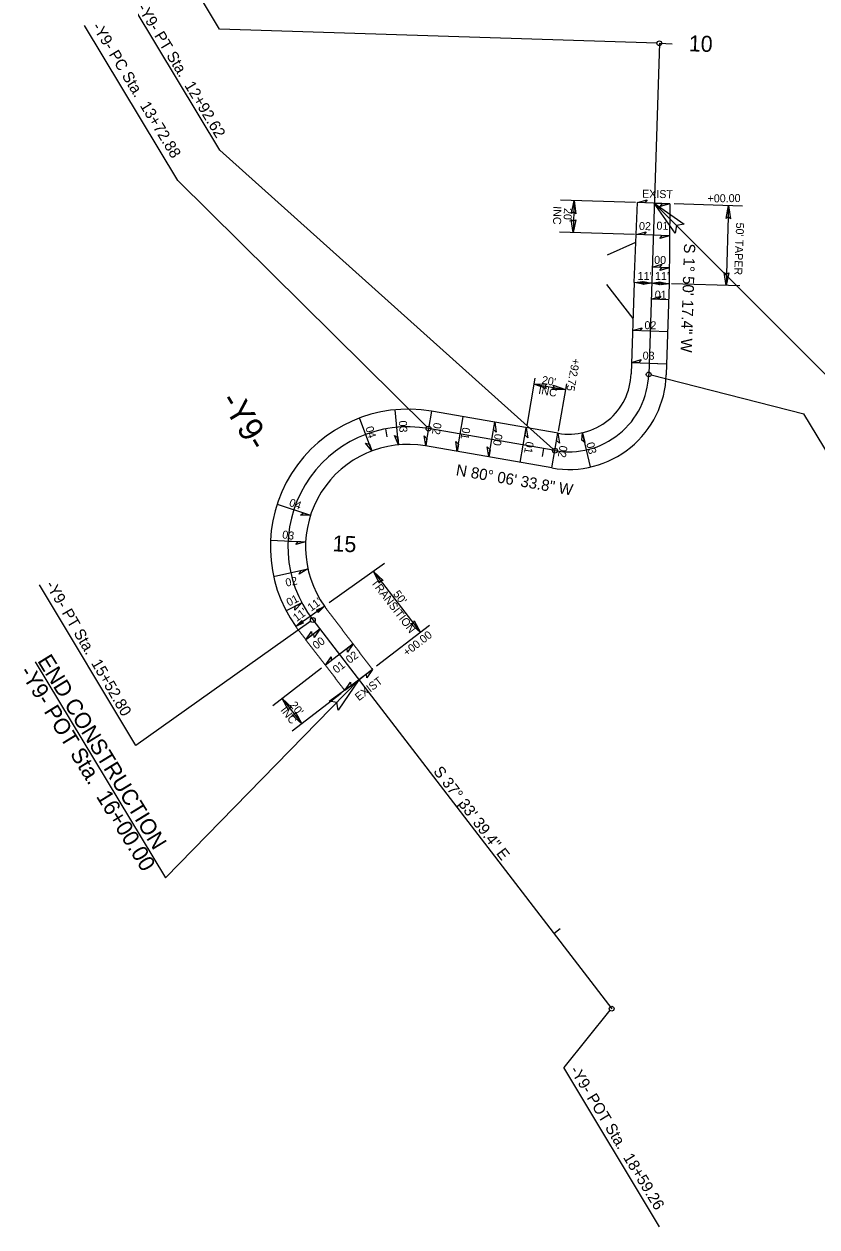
# Model space of a CAD drawing. Extents: x 1778969 to 1790720, y 807089 to 817794.
# Drawn here: x 1779587 to 1780082, y 814741 to 815493 of the extents above; entities that cross this region are included whole.
import ezdxf

# ---------------------------------------------------------------- set-up
doc = ezdxf.new("R2010")
doc.units = 0
for name, color, linetype in [('Prop Dimension', 7, 'Continuous'), ('Prop Dimension Text', 7, 'Continuous'), ('Prop EOT', 7, 'Continuous'), ('Prop Horizontal Alignment', 7, 'Continuous'), ('Prop Horizontal Alignment Direction Label', 7, 'Continuous'), ('Prop Horizontal Alignment Station Label', 7, 'Continuous'), ('Prop Horizontal Alignment Tick Label', 7, 'Continuous'), ('Prop Horizontal Alignment Tick Large', 7, 'Continuous'), ('Prop Horizontal Alignment Tick Small', 7, 'Continuous'), ('Prop Superelevation  Arrow CELL', 7, 'Continuous'), ('Prop Superelevation Label', 7, 'Continuous'), ('Prop Terminator CELL', 7, 'Continuous')]:
    doc.layers.add(name, color=color, linetype=linetype)

msp = doc.modelspace()

# ---------------------------------------------------------------- linework, layer by layer
at = {"layer": 'Prop Dimension'}
for p, q in [((1779968.8, 815381.28), (1779921.9, 815382.79)), ((1779930.45, 815382.51), (1779929.81, 815362.52)), ((1780035.69, 815379.14), (1779992.95, 815380.51)), ((1780027.07, 815379.41), (1780025.47, 815329.44)), ((1779968.16, 815361.29), (1779921.26, 815362.8)), ((1779978.93, 815330.93), (1779968.25, 815331.27)), ((1779989.93, 815330.58), (1779978.93, 815330.93)), ((1780034.09, 815329.16), (1779991.34, 815330.53)), ((1779906, 815271.52), (1779900.84, 815241.94)), ((1779905.37, 815267.91), (1779925.07, 815264.47)), ((1779925.7, 815268.09), (1779920.55, 815238.51)), ((1779812.05, 815155.81), (1779777.46, 815131.21)), ((1779804.98, 815150.78), (1779834.36, 815112.58)), ((1779765.47, 815122.69), (1779756.51, 815116.31)), ((1779774.19, 815128.88), (1779765.47, 815122.69)), ((1779840, 815116.92), (1779807.06, 815091.6)), ((1779772.65, 815090.36), (1779742.07, 815066.84)), ((1779748.02, 815071.42), (1779760.21, 815055.57)), ((1779784.84, 815074.51), (1779754.26, 815050.99))]:
    msp.add_line(p, q, dxfattribs=at)
at = {"layer": 'Prop EOT'}
for p, q in [((1779967.94, 815331.28), (1779970.14, 815381.24)), ((1779990.35, 815380.59), (1779970.14, 815381.24)), ((1779990.35, 815380.59), (1779989.93, 815330.58)), ((1779951.28, 815348.69), (1779969.05, 815356.46)), ((1779950.78, 815330.02), (1779967.22, 815308.89)), ((1779967.94, 815331.28), (1779966.11, 815274.26)), ((1779989.93, 815330.58), (1779988.1, 815273.55)), ((1779920.43, 815237.09), (1779841.37, 815250.88)), ((1779916.65, 815215.42), (1779837.59, 815229.2)), ((1779804.4, 815089.55), (1779787.19, 815076.32))]:
    msp.add_line(p, q, dxfattribs=at)
for centre, radius, start, end in [((1779927.13, 815275.51), 61, 260.10938, 358.16184), ((1779927.13, 815275.51), 39, 260.10938, 358.16184), ((1779826.59, 815166.16), 86, 80.10938, 215.4204), ((1779826.59, 815166.16), 64, 80.10938, 215.4204)]:
    msp.add_arc(centre, radius, start, end, dxfattribs=at)
for points in [[(1779774.44, 815129.06), (1779774.77, 815128.59), (1779775.11, 815128.12), (1779775.45, 815127.66), (1779775.8, 815127.2), (1779776.2, 815126.67), (1779776.6, 815126.13), (1779777.01, 815125.6), (1779777.42, 815125.06), (1779777.83, 815124.52), (1779778.24, 815123.98), (1779778.65, 815123.44), (1779779.06, 815122.91), (1779779.47, 815122.37), (1779779.87, 815121.83), (1779780.28, 815121.29), (1779780.69, 815120.75), (1779781.1, 815120.22), (1779781.51, 815119.68), (1779781.92, 815119.14), (1779782.33, 815118.6), (1779782.74, 815118.06), (1779783.14, 815117.53), (1779783.55, 815116.99), (1779783.96, 815116.45), (1779784.37, 815115.91), (1779784.78, 815115.37), (1779785.19, 815114.84), (1779785.6, 815114.3), (1779786.01, 815113.76), (1779786.41, 815113.22), (1779786.82, 815112.68), (1779787.23, 815112.14), (1779787.64, 815111.61), (1779788.05, 815111.07), (1779788.46, 815110.53), (1779788.87, 815109.99), (1779789.28, 815109.45), (1779789.68, 815108.92), (1779790.09, 815108.38), (1779790.5, 815107.84), (1779790.91, 815107.3), (1779791.32, 815106.76), (1779791.73, 815106.23), (1779792.14, 815105.69), (1779792.55, 815105.15), (1779792.95, 815104.61), (1779793.36, 815104.07), (1779793.77, 815103.54), (1779794.18, 815103), (1779794.59, 815102.46), (1779795, 815101.92), (1779795.41, 815101.38), (1779795.82, 815100.85), (1779796.23, 815100.31), (1779796.63, 815099.77), (1779797.04, 815099.23), (1779797.45, 815098.69), (1779797.86, 815098.16), (1779798.27, 815097.62), (1779798.68, 815097.08), (1779799.09, 815096.54), (1779799.5, 815096), (1779799.9, 815095.47), (1779800.31, 815094.93), (1779800.72, 815094.39), (1779801.13, 815093.85), (1779801.54, 815093.31), (1779801.95, 815092.78), (1779802.36, 815092.24), (1779802.77, 815091.7), (1779803.17, 815091.16), (1779803.58, 815090.62), (1779804.4, 815089.55)], [(1779756.51, 815116.31), (1779756.96, 815115.68), (1779757.42, 815115.06), (1779757.88, 815114.44), (1779758.35, 815113.82), (1779758.77, 815113.27), (1779759.18, 815112.74), (1779759.6, 815112.2), (1779760.01, 815111.67), (1779760.42, 815111.13), (1779760.83, 815110.59), (1779761.24, 815110.06), (1779761.66, 815109.52), (1779762.07, 815108.99), (1779762.48, 815108.45), (1779762.89, 815107.92), (1779763.3, 815107.38), (1779763.71, 815106.85), (1779764.13, 815106.31), (1779764.54, 815105.77), (1779764.95, 815105.24), (1779765.36, 815104.7), (1779765.77, 815104.17), (1779766.19, 815103.63), (1779766.6, 815103.1), (1779767.01, 815102.56), (1779767.42, 815102.02), (1779767.83, 815101.49), (1779768.25, 815100.95), (1779768.66, 815100.42), (1779769.07, 815099.88), (1779769.48, 815099.35), (1779769.89, 815098.81), (1779770.31, 815098.28), (1779770.72, 815097.74), (1779771.13, 815097.2), (1779771.54, 815096.67), (1779771.95, 815096.13), (1779772.36, 815095.6), (1779772.78, 815095.06), (1779773.19, 815094.53), (1779773.6, 815093.99), (1779774.01, 815093.46), (1779774.42, 815092.92), (1779774.84, 815092.38), (1779775.25, 815091.85), (1779775.66, 815091.31), (1779776.07, 815090.78), (1779776.48, 815090.24), (1779776.9, 815089.71), (1779777.31, 815089.17), (1779777.72, 815088.63), (1779778.13, 815088.1), (1779778.54, 815087.56), (1779778.96, 815087.03), (1779779.37, 815086.49), (1779779.78, 815085.96), (1779780.19, 815085.42), (1779780.6, 815084.89), (1779781.02, 815084.35), (1779781.43, 815083.81), (1779781.84, 815083.28), (1779782.25, 815082.74), (1779782.66, 815082.21), (1779783.07, 815081.67), (1779783.49, 815081.14), (1779783.9, 815080.6), (1779784.31, 815080.07), (1779784.72, 815079.53), (1779785.13, 815078.99), (1779785.55, 815078.46), (1779785.96, 815077.92), (1779786.37, 815077.39), (1779787.19, 815076.32)]]:
    msp.add_spline(points, degree=3, dxfattribs=at)
at = {"layer": 'Prop Horizontal Alignment'}
for p, q in [((1779983.75, 815480.85), (1779977.1, 815273.91)), ((1779918.54, 815226.25), (1779839.48, 815240.04)), ((1779767.14, 815120.43), (1779953.96, 814877.5))]:
    msp.add_line(p, q, dxfattribs=at)
for centre, radius, start, end in [((1779927.13, 815275.51), 50, 260.10938, 358.16184), ((1779826.59, 815166.16), 75, 80.10938, 217.56093)]:
    msp.add_arc(centre, radius, start, end, dxfattribs=at)
at = {"layer": 'Prop Horizontal Alignment Station Label'}
for p, q in [((1779708.89, 815489.67), (1779647.75, 815591.42)), ((1779708.93, 815414.08), (1779656.08, 815502.03)), ((1779682.8, 815395.08), (1779624.54, 815492.04)), ((1779982.25, 815480.9), (1779708.89, 815489.67)), ((1779917.42, 815227.26), (1779708.93, 815414.08)), ((1779838.41, 815241.1), (1779682.8, 815395.08)), ((1780104.37, 815257.08), (1779980.54, 815380.91)), ((1779978.56, 815273.54), (1780074.16, 815249.27)), ((1780137.06, 815144.59), (1780074.16, 815249.27)), ((1779656.56, 815042.05), (1779596.27, 815142.39)), ((1779765.88, 815119.61), (1779656.56, 815042.05)), ((1779593.68, 815094.28), (1779675.16, 814959.29)), ((1779795.91, 815083.02), (1779675.16, 814959.29)), ((1779952.77, 814876.59), (1779923.99, 814840.69)), ((1779983.83, 814741.11), (1779923.99, 814840.69))]:
    msp.add_line(p, q, dxfattribs=at)
for centre in [(1779983.75, 815480.85), (1779983.75, 815480.85), (1779977.1, 815273.91), (1779839.48, 815240.04), (1779918.54, 815226.25), (1779767.14, 815120.43), (1779953.96, 814877.5)]:
    msp.add_circle(centre, 1.5, dxfattribs=at)
at = {"layer": 'Prop Horizontal Alignment Tick Large'}
for p, q in [((1779983.75, 815480.85), (1779991.74, 815480.6)), ((1779751.68, 815169.79), (1779759.67, 815169.4))]:
    msp.add_line(p, q, dxfattribs=at)
at = {"layer": 'Prop Horizontal Alignment Tick Small'}
for p, q in [((1779980.54, 815380.91), (1779985.54, 815380.74)), ((1779980.54, 815380.91), (1779985.54, 815380.74)), ((1779977.33, 815280.96), (1779982.33, 815280.8)), ((1779812.5, 815239.82), (1779813.44, 815234.91)), ((1779911.27, 815227.52), (1779910.41, 815222.6)), ((1779795.91, 815083.02), (1779799.88, 815086.07)), ((1779795.91, 815083.02), (1779799.88, 815086.07)), ((1779856.87, 815003.75), (1779860.84, 815006.8)), ((1779917.83, 814924.48), (1779921.8, 814927.53))]:
    msp.add_line(p, q, dxfattribs=at)
at = {"layer": 'Prop Superelevation  Arrow CELL'}
for p, q in [((1779990.18, 815360.59), (1779969.5, 815361.25)), ((1779990.01, 815340.58), (1779979.25, 815340.93)), ((1779989.61, 815320.58), (1779978.61, 815320.94)), ((1779988.97, 815300.59), (1779966.98, 815301.3)), ((1779966.34, 815281.31), (1779988.32, 815280.6)), ((1779820.69, 815229.88), (1779818.66, 815251.79)), ((1779837.71, 815229.18), (1779841.49, 815250.85)), ((1779804.11, 815226.08), (1779796.38, 815246.67)), ((1779857.42, 815225.75), (1779861.19, 815247.42)), ((1779877.12, 815222.31), (1779880.9, 815243.98)), ((1779896.82, 815218.88), (1779900.6, 815240.55)), ((1779916.52, 815215.44), (1779920.3, 815237.11)), ((1779940.73, 815216.05), (1779935.82, 815237.49)), ((1779744.83, 815192.81), (1779765.74, 815185.99)), ((1779740.69, 815170.32), (1779762.67, 815169.26)), ((1779742.63, 815147.54), (1779764.11, 815152.3)), ((1779760.24, 815131.2), (1779750.51, 815126.07)), ((1779771.53, 815114.73), (1779762.81, 815108.02)), ((1779792.3, 815105.47), (1779775, 815092.17))]:
    msp.add_line(p, q, dxfattribs=at)
for points in [[(1779970.14, 815381.24), (1779976.2, 815383.05), (1779974.77, 815381.09)], [(1779990.35, 815380.59), (1779984.29, 815378.78), (1779985.73, 815380.74)], [(1779969.5, 815361.25), (1779975.56, 815363.06), (1779974.12, 815361.1)], [(1779990.18, 815360.59), (1779984.12, 815358.78), (1779985.56, 815360.73)], [(1779979.25, 815340.93), (1779985.32, 815342.73), (1779983.88, 815340.78)], [(1779990.01, 815340.58), (1779983.95, 815338.77), (1779985.39, 815340.73)], [(1779978.61, 815320.94), (1779984.67, 815322.74), (1779983.24, 815320.79)], [(1779966.98, 815301.3), (1779973.04, 815303.11), (1779971.6, 815301.15)], [(1779966.34, 815281.31), (1779972.4, 815283.12), (1779970.96, 815281.16)], [(1779880.9, 815243.98), (1779881.84, 815237.73), (1779880.1, 815239.43)], [(1779820.69, 815229.88), (1779818.15, 815235.67), (1779820.27, 815234.49)], [(1779837.71, 815229.18), (1779836.77, 815235.44), (1779838.51, 815233.74)], [(1779900.6, 815240.55), (1779901.54, 815234.29), (1779899.81, 815235.99)], [(1779920.3, 815237.11), (1779921.24, 815230.86), (1779919.51, 815232.56)], [(1779935.82, 815237.49), (1779937.23, 815231.33), (1779935.37, 815232.89)], [(1779804.11, 815226.08), (1779800.13, 815230.99), (1779802.48, 815230.41)], [(1779857.42, 815225.75), (1779856.48, 815232), (1779858.21, 815230.3)], [(1779877.12, 815222.31), (1779876.18, 815228.57), (1779877.91, 815226.87)], [(1779765.74, 815185.99), (1779759.42, 815185.95), (1779761.35, 815187.42)], [(1779762.67, 815169.26), (1779756.58, 815167.55), (1779758.05, 815169.48)], [(1779764.11, 815152.3), (1779758.69, 815149.05), (1779759.6, 815151.3)], [(1779760.24, 815131.2), (1779755.86, 815126.63), (1779756.15, 815129.04)], [(1779771.53, 815114.73), (1779767.99, 815109.49), (1779767.86, 815111.91)], [(1779762.81, 815108.02), (1779766.35, 815113.27), (1779766.48, 815110.84)], [(1779792.3, 815105.47), (1779788.76, 815100.23), (1779788.63, 815102.65)], [(1779775, 815092.17), (1779778.54, 815097.41), (1779778.67, 815094.99)], [(1779804.4, 815089.55), (1779800.86, 815084.31), (1779800.73, 815086.73)], [(1779787.19, 815076.32), (1779790.73, 815081.56), (1779790.86, 815079.14)]]:
    msp.add_lwpolyline(points, close=True, dxfattribs=at)
at = {"layer": 'Prop Terminator CELL'}
for points in [[(1779928.8, 815374.46), (1779930.45, 815382.51), (1779931.63, 815374.33), (1779930.22, 815375.41)], [(1779993.71, 815362.26), (1779980.54, 815380.91), (1779999.36, 815367.74), (1779994.5, 815366.94)], [(1780025.42, 815371.36), (1780027.07, 815379.41), (1780028.25, 815371.22), (1780026.84, 815372.31)], [(1779931.46, 815370.57), (1779929.81, 815362.52), (1779928.63, 815370.71), (1779930.04, 815369.63)], [(1780027.12, 815337.49), (1780025.47, 815329.44), (1780024.29, 815337.62), (1780025.7, 815336.54)], [(1779973.4, 815330.22), (1779968.25, 815331.27), (1779973.49, 815332.03), (1779972.8, 815331.13)], [(1779973.78, 815331.99), (1779978.93, 815330.93), (1779973.69, 815330.18), (1779974.39, 815331.08)], [(1779984.09, 815329.87), (1779978.93, 815330.93), (1779984.17, 815331.68), (1779983.48, 815330.78)], [(1779984.78, 815331.64), (1779989.93, 815330.58), (1779984.69, 815329.82), (1779985.38, 815330.72)], [(1779913.11, 815265.14), (1779905.37, 815267.91), (1779913.64, 815267.93), (1779912.37, 815266.69)], [(1779917.33, 815267.24), (1779925.07, 815264.47), (1779916.8, 815264.45), (1779918.07, 815265.69)], [(1779808.81, 815143.51), (1779804.98, 815150.78), (1779811.09, 815145.21), (1779809.31, 815145.15)], [(1779769.44, 815126.61), (1779774.19, 815128.88), (1779770.47, 815125.11), (1779770.48, 815126.25)], [(1779761.25, 815118.59), (1779756.51, 815116.31), (1779760.22, 815120.08), (1779760.22, 815118.95)], [(1779830.52, 815119.86), (1779834.36, 815112.58), (1779828.25, 815118.16), (1779830.02, 815118.22)], [(1779777.42, 815069.62), (1779795.91, 815083.02), (1779782.97, 815064.04), (1779782.12, 815068.89)], [(1779751.85, 815064.15), (1779748.02, 815071.42), (1779754.13, 815065.84), (1779752.35, 815065.78)], [(1779756.38, 815062.84), (1779760.21, 815055.57), (1779754.11, 815061.15), (1779755.88, 815061.2)]]:
    msp.add_lwpolyline(points, close=True, dxfattribs=at)

# ---------------------------------------------------------------- texts
at = {"layer": 'Prop Dimension Text'}
for s, rotation, p in [('+00.00', 0.78091, (1780013.91, 815381.37)), ('INC', 268.42478, (1779917.6, 815379.11)), ("20'", 268.42478, (1779924.12, 815377.98)), ("50' TAPER", 267.85045, (1780031.75, 815368.86)), ("11'", 359.02982, (1779970.15, 815333.01)), ("11'", 359.02982, (1779981.04, 815333)), ('+92.75', 259.76819, (1779929.31, 815284.23)), ("20'", 349.798, (1779909.97, 815268.15)), ('INC', 349.798, (1779907.87, 815261.87)), ('TRANSITION', 307.53283, (1779803.23, 815143.83)), ("50'", 307.53283, (1779817.04, 815136.61)), ("11'", 36.28838, (1779766.13, 815125.58)), ("11'", 36.28838, (1779757.03, 815119.13)), ('+00.00', 37.96071, (1779825.94, 815097.48)), ("20'", 307.53283, (1779752.45, 815067.24)), ('INC', 307.53283, (1779746.68, 815064))]:
    msp.add_text(s, height=5, rotation=rotation, dxfattribs=at).set_placement(p)
at = {"layer": 'Prop Horizontal Alignment Direction Label'}
for s, rotation, p in [('S 1%%d 50\' 17.4" W', 268.16184, (1779999.24, 815355.83)), ('N 80%%d 06\' 33.8" W', 350.10938, (1779856.27, 815210.94)), ('S 37%%d 33\' 39.4" E', 307.56093, (1779842.11, 815025.72))]:
    msp.add_text(s, height=7, rotation=rotation, dxfattribs=at).set_placement(p)
at = {"layer": 'Prop Horizontal Alignment Station Label'}
for s, height, rotation, p in [('-Y9- PT Sta.  12+92.62', 7, 301.21835, (1779657.28, 815503.03)), ('-Y9- PC Sta.  13+72.88', 7, 301.19277, (1779628.94, 815491.32)), ('-Y9-', 15, 301.06616, (1779708.81, 815257.64)), ('-Y9- PT Sta.  15+52.80', 7, 300.22893, (1779599.85, 815142.5)), ('END CONSTRUCTION', 10, 301.58616, (1779594.71, 815094.93)), ('-Y9- POT Sta.  16+00.00', 10, 301.58616, (1779583.55, 815088.07)), ('-Y9- POT Sta.  18+59.26', 7, 301.3984, (1779927.58, 814839.16))]:
    msp.add_text(s, height=height, rotation=rotation, dxfattribs=at).set_placement(p)
at = {"layer": 'Prop Horizontal Alignment Tick Label'}
for s, rotation, p in [('10', 358.16184, (1780002.04, 815475.85)), ('15', 357.22322, (1779779.26, 815163.41))]:
    msp.add_text(s, height=10, rotation=rotation, dxfattribs=at).set_placement(p)
at = {"layer": 'Prop Superelevation Label'}
for s, rotation, p in [('EXIST', 358.8991, (1779972.88, 815384.36)), ('02', 358.8991, (1779971, 815364.16)), ('01', 358.8991, (1779981.93, 815364.38)), ('00', 358.8991, (1779980.47, 815343.02)), ('01', 358.8991, (1779980.82, 815321.3)), ('02', 358.8991, (1779974.41, 815302.2)), ('03', 358.8991, (1779973.29, 815283.18)), ('03', 273.08606, (1779820.91, 815244.92)), ('02', 260.55798, (1779842.8, 815244.05)), ('04', 287.39687, (1779799.92, 815240.62)), ('01', 260.55798, (1779860.72, 815241.11)), ('00', 260.55798, (1779880.91, 815237.1)), ('01', 260.55798, (1779900.4, 815232.21)), ('02', 260.55798, (1779921.48, 815229.72)), ('03', 284.10168, (1779938.01, 815230.85)), ('04', 340.35643, (1779751.89, 815191.86)), ('03', 351.66375, (1779747.78, 815171.53)), ('02', 11.92549, (1779750.62, 815141.22)), ('01', 27.14356, (1779752.2, 815128.8)), ('00', 36.65834, (1779769.3, 815101.82)), ('02', 37.83463, (1779790.19, 815092.91)), ('01', 37.83463, (1779782, 815086.78)), ('EXIST', 37.36662, (1779795.9, 815069.61))]:
    msp.add_text(s, height=5, rotation=rotation, dxfattribs=at).set_placement(p)

doc.saveas('drawing.dxf')
